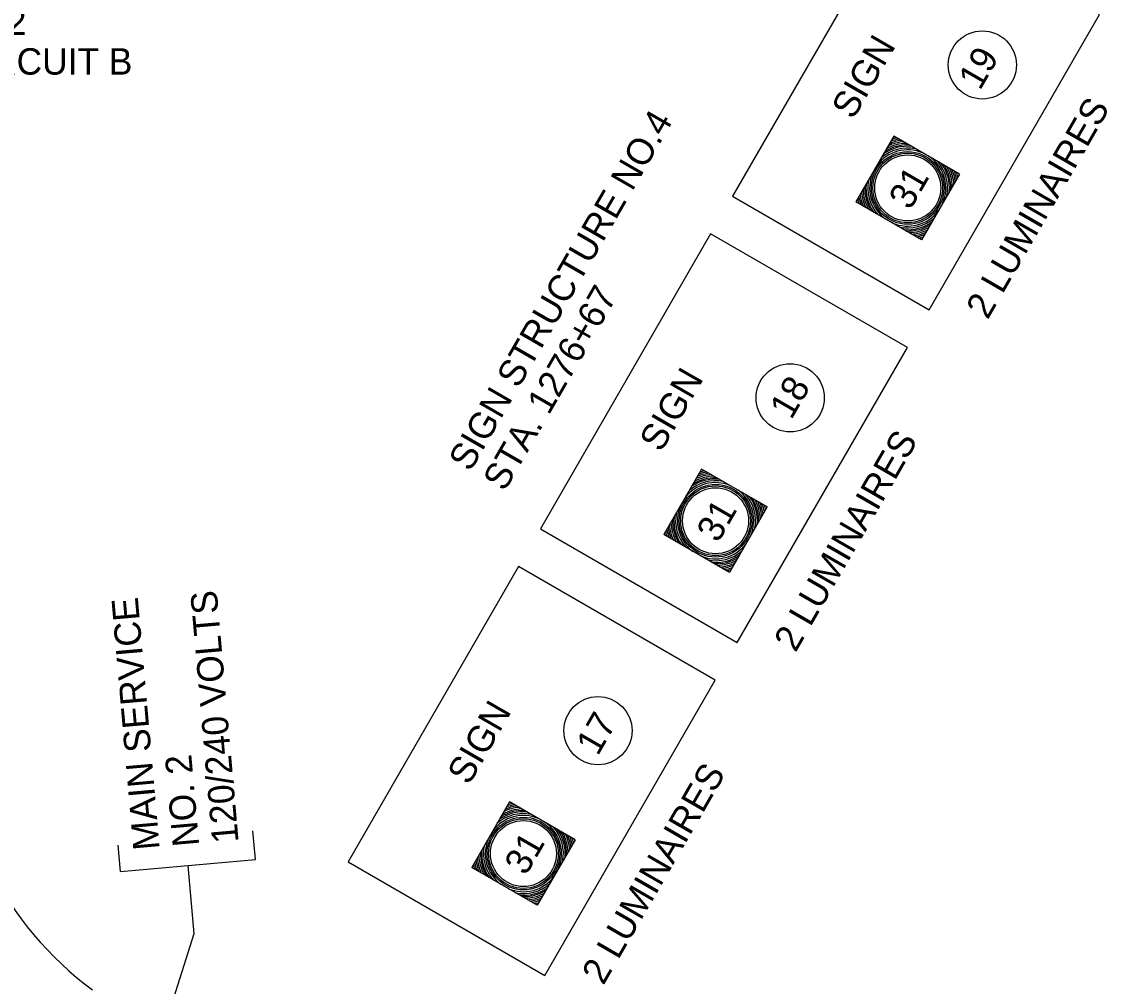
# Model space of a CAD drawing. Extents: x 36 to 2622, y -5330 to 219.
# Drawn here: x 593.7 to 716.8, y -5049.2 to -4939.9 of the extents above; entities that cross this region are included whole.
import ezdxf

# ---------------------------------------------------------------- set-up
doc = ezdxf.new("R2010")
doc.units = 0
doc.layers.add('2', color=7, linetype='Continuous')

msp = doc.modelspace()

# ---------------------------------------------------------------- linework, layer by layer
at = {"layer": '2'}
for p, q in [((620.2, -5034.81), (619.92, -5031.56)), ((604.91, -5036.15), (604.65, -5033.16)), ((604.91, -5036.15), (620.2, -5034.81)), ((612.55, -5035.48), (613.23, -5043.21)), ((613.23, -5043.21), (609.49, -5054.95))]:
    msp.add_line(p, q, dxfattribs=at)
for points in [[(696.57, -4972.51), (715.87, -4939.07), (693.58, -4926.2), (674.27, -4959.64)], [(674.79, -5010.22), (694.1, -4976.78), (671.8, -4963.91), (652.5, -4997.35)], [(653.02, -5047.93), (672.32, -5014.49), (650.03, -5001.62), (630.72, -5035.06)]]:
    msp.add_lwpolyline(points, close=True, dxfattribs=at)
for points in [[(692.56, -4952.85), (688.27, -4960.28)], [(699.99, -4957.14), (692.56, -4952.85)], [(699.99, -4957.14), (695.7, -4964.57)], [(695.7, -4964.57), (688.27, -4960.28)], [(670.78, -4990.56), (666.49, -4997.99)], [(678.21, -4994.85), (670.78, -4990.56)], [(678.21, -4994.85), (673.92, -5002.28)], [(673.92, -5002.28), (666.49, -4997.99)], [(649.01, -5028.27), (644.72, -5035.7)], [(656.44, -5032.56), (649.01, -5028.27)], [(656.44, -5032.56), (652.15, -5039.99)], [(652.15, -5039.99), (644.72, -5035.7)]]:
    msp.add_lwpolyline(points, dxfattribs=at)
for centre, radius in [((702.59, -4944.77), 3.86), ((694.13, -4958.71), 4.12), ((694.13, -4958.71), 3.95), ((694.13, -4958.71), 3.74), ((680.81, -4982.49), 3.86), ((672.36, -4996.42), 4.12), ((672.36, -4996.42), 3.95), ((672.36, -4996.42), 3.74), ((659.03, -5020.2), 3.86), ((650.58, -5034.13), 4.12), ((650.58, -5034.13), 3.95), ((650.58, -5034.13), 3.74)]:
    msp.add_circle(centre, radius, dxfattribs=at)
for centre, radius, start, end in [((694.13, -4958.71), 5.62, 100.231, 109.8414), ((694.13, -4958.71), 5.8, 102.2801, 107.7872), ((694.13, -4958.71), 4.32, 66.9038, 143.621), ((694.13, -4958.71), 4.53, 78.7747, 131.406), ((694.13, -4958.71), 4.73, 84.969, 125.1626), ((694.13, -4958.71), 4.88, 88.6036, 121.5088), ((694.13, -4958.71), 5.06, 92.1022, 117.9954), ((694.13, -4958.71), 5.26, 95.3377, 114.7487), ((694.13, -4958.71), 5.44, 98.0414, 112.0368), ((694.13, -4958.71), 4.32, 336.9038, 53.0962), ((694.13, -4958.71), 4.53, 348.7747, 41.2253), ((694.13, -4958.71), 4.32, 156.379, 233.621), ((694.13, -4958.71), 4.73, 354.969, 35.031), ((694.13, -4958.71), 4.88, 358.6036, 31.3964), ((694.13, -4958.71), 5.06, 2.1022, 27.8978), ((694.13, -4958.71), 5.26, 5.3377, 24.6623), ((694.13, -4958.71), 5.44, 8.0414, 21.9586), ((694.13, -4958.71), 5.62, 10.231, 19.769), ((694.13, -4958.71), 5.8, 12.2801, 17.7199), ((694.13, -4958.71), 4.53, 168.594, 221.406), ((694.13, -4958.71), 5.26, 185.2513, 204.7486), ((694.13, -4958.71), 5.06, 182.0046, 207.9954), ((694.13, -4958.71), 4.88, 178.4912, 211.5088), ((694.13, -4958.71), 4.73, 174.8374, 215.1626), ((694.13, -4958.71), 5.8, 192.2128, 197.7872), ((694.13, -4958.71), 5.62, 190.1586, 199.8414), ((694.13, -4958.71), 5.44, 187.9632, 202.0368), ((694.13, -4958.71), 4.32, 246.379, 323.0962), ((694.13, -4958.71), 4.53, 258.594, 311.2253), ((694.13, -4958.71), 4.73, 264.8374, 305.031), ((694.13, -4958.71), 4.88, 268.4912, 301.3964), ((694.13, -4958.71), 5.06, 272.0046, 297.8978), ((694.13, -4958.71), 5.26, 275.2513, 294.6623), ((694.13, -4958.71), 5.44, 277.9632, 291.9586), ((694.13, -4958.71), 5.62, 280.1586, 289.769), ((694.13, -4958.71), 5.8, 282.2128, 287.7199), ((672.36, -4996.42), 5.06, 92.1022, 117.9954), ((672.36, -4996.42), 5.26, 95.3377, 114.7487), ((672.36, -4996.42), 5.44, 98.0414, 112.0368), ((672.36, -4996.42), 5.62, 100.231, 109.8414), ((672.36, -4996.42), 5.8, 102.2801, 107.7872), ((672.36, -4996.42), 4.32, 66.9038, 143.621), ((672.36, -4996.42), 4.53, 78.7747, 131.406), ((672.36, -4996.42), 4.73, 84.969, 125.1626), ((672.36, -4996.42), 4.88, 88.6036, 121.5088), ((672.36, -4996.42), 4.32, 336.9038, 53.0962), ((672.36, -4996.42), 4.53, 348.7747, 41.2253), ((672.36, -4996.42), 4.73, 354.969, 35.031), ((672.36, -4996.42), 4.88, 358.6036, 31.3964), ((672.36, -4996.42), 4.32, 156.379, 233.621), ((672.36, -4996.42), 5.06, 2.1022, 27.8978), ((672.36, -4996.42), 5.26, 5.3377, 24.6623), ((672.36, -4996.42), 5.44, 8.0414, 21.9586), ((672.36, -4996.42), 5.62, 10.231, 19.769), ((672.36, -4996.42), 5.8, 12.2801, 17.7199), ((672.36, -4996.42), 4.88, 178.4912, 211.5088), ((672.36, -4996.42), 4.73, 174.8374, 215.1626), ((672.36, -4996.42), 4.53, 168.594, 221.406), ((672.36, -4996.42), 5.62, 190.1586, 199.8414), ((672.36, -4996.42), 5.44, 187.9632, 202.0368), ((672.36, -4996.42), 5.26, 185.2513, 204.7486), ((672.36, -4996.42), 5.06, 182.0046, 207.9954), ((672.36, -4996.42), 5.8, 192.2128, 197.7872), ((672.36, -4996.42), 4.32, 246.379, 323.0962), ((672.36, -4996.42), 4.53, 258.594, 311.2253), ((672.36, -4996.42), 4.73, 264.8374, 305.031), ((672.36, -4996.42), 4.88, 268.4912, 301.3964), ((672.36, -4996.42), 5.06, 272.0046, 297.8978), ((672.36, -4996.42), 5.26, 275.2513, 294.6623), ((672.36, -4996.42), 5.44, 277.9632, 291.9586), ((672.36, -4996.42), 5.62, 280.1586, 289.769), ((672.36, -4996.42), 5.8, 282.2128, 287.7199), ((650.58, -5034.13), 4.73, 84.969, 125.1626), ((650.58, -5034.13), 4.88, 88.6036, 121.5088), ((650.58, -5034.13), 5.06, 92.1022, 117.9954), ((650.58, -5034.13), 5.26, 95.3377, 114.7487), ((650.58, -5034.13), 5.44, 98.0414, 112.0368), ((650.58, -5034.13), 5.62, 100.231, 109.8414), ((650.58, -5034.13), 5.8, 102.2801, 107.7872), ((650.58, -5034.13), 4.32, 66.9038, 143.621), ((650.58, -5034.13), 4.53, 78.7747, 131.406), ((650.58, -5034.13), 4.32, 336.9038, 53.0962), ((650.58, -5034.13), 4.53, 348.7747, 41.2253), ((650.58, -5034.13), 4.73, 354.969, 35.031), ((650.58, -5034.13), 4.88, 358.6036, 31.3964), ((650.58, -5034.13), 5.06, 2.1022, 27.8978), ((650.58, -5034.13), 5.26, 5.3377, 24.6623), ((650.58, -5034.13), 4.53, 168.594, 221.406), ((650.58, -5034.13), 4.32, 156.379, 233.621), ((650.58, -5034.13), 5.44, 8.0414, 21.9586), ((650.58, -5034.13), 5.62, 10.231, 19.769), ((650.58, -5034.13), 5.8, 12.2801, 17.7199), ((650.58, -5034.13), 5.06, 182.0046, 207.9954), ((650.58, -5034.13), 4.88, 178.4912, 211.5088), ((650.58, -5034.13), 4.73, 174.8374, 215.1626), ((625.35, -5017.8), 39.59, 206.8227, 233.4003), ((650.58, -5034.13), 5.8, 192.2128, 197.7872), ((650.58, -5034.13), 5.62, 190.1586, 199.8414), ((650.58, -5034.13), 5.44, 187.9632, 202.0368), ((650.58, -5034.13), 5.26, 185.2513, 204.7486), ((650.58, -5034.13), 4.32, 246.379, 323.0962), ((650.58, -5034.13), 4.53, 258.594, 311.2253), ((650.58, -5034.13), 4.73, 264.8374, 305.031), ((650.58, -5034.13), 4.88, 268.4912, 301.3964), ((650.58, -5034.13), 5.06, 272.0046, 297.8978), ((650.58, -5034.13), 5.26, 275.2513, 294.6623), ((650.58, -5034.13), 5.44, 277.9632, 291.9586), ((650.58, -5034.13), 5.62, 280.1586, 289.769), ((650.58, -5034.13), 5.8, 282.2128, 287.7199)]:
    msp.add_arc(centre, radius, start, end, dxfattribs=at)

# ---------------------------------------------------------------- texts
for s, height, rotation, p in [('3-#2', 2.995, 360, (586.24, -4941.38)), ('SIGN', 2.995, 60, (687.95, -4951.06)), ('CIRCUIT B', 2.995, 360, (586.24, -4945.87)), ('19', 2.995, 60, (702.32, -4947.75)), ('2 LUMINAIRES', 2.9955, 60, (703.19, -4973.72)), ('SIGN STRUCTURE NO.4', 2.9955, 60, (644.55, -4990.97)), ('31', 2.995, 60, (694.42, -4961.31)), ('STA. 1276+67', 2.9955, 60, (648.44, -4993.21)), ('SIGN', 2.995, 60, (666.17, -4988.77)), ('18', 2.995, 60, (680.94, -4985.06)), ('2 LUMINAIRES', 2.9955, 60, (681.42, -5011.43)), ('31', 2.995, 60, (672.64, -4999.02)), ('120/240 VOLTS', 2.9955, 95, (618.31, -5032.83)), ('MAIN SERVICE', 2.9955, 95, (609.37, -5033.61)), ('SIGN', 2.995, 60, (644.4, -5026.48)), ('17', 2.995, 60, (659, -5023.16)), ('NO. 2', 2.995, 95, (613.84, -5033.22)), ('2 LUMINAIRES', 2.9955, 60, (659.64, -5049.14)), ('31', 2.995, 60, (650.86, -5036.73))]:
    msp.add_text(s, height=height, rotation=rotation, dxfattribs=at).set_placement(p)

doc.saveas('drawing.dxf')
